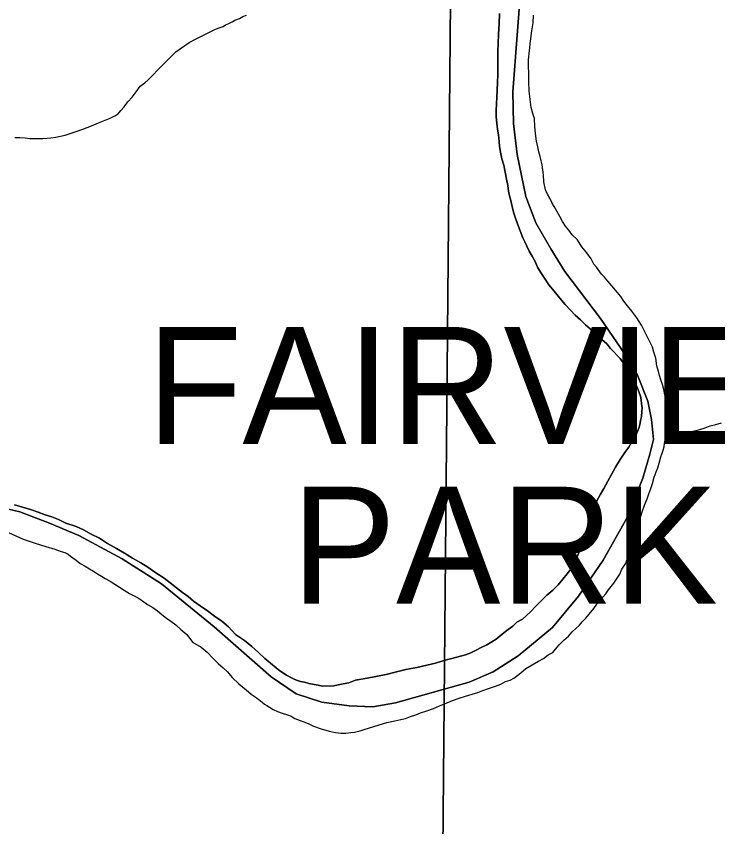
# Model space of a CAD drawing. Extents: x 2010165 to 2382125, y 1060529 to 1407316.
# Drawn here: x 2149732 to 2152727, y 1253396 to 1256857 of the extents above; entities that cross this region are included whole.
import ezdxf

# ---------------------------------------------------------------- set-up
doc = ezdxf.new("R2010")
doc.units = 0
for name, color, linetype in [('GM_X_Corporation', 7, 'Continuous'), ('GM_X_Corporation_Text', 7, 'Continuous'), ('GM_X_Major_River', 7, 'Continuous'), ('GM_X_Minor_River', 7, 'Continuous'), ('GM_X_Section', 7, 'Continuous')]:
    doc.layers.add(name, color=color, linetype=linetype)

msp = doc.modelspace()

# ---------------------------------------------------------------- linework, layer by layer
at = {"layer": 'GM_X_Corporation'}
for points in [[(2149576.3, 1254780.9), (2149747.3, 1254740.2), (2149874.4, 1254692.6), (2149999.5, 1254639), (2150183.7, 1254540.4), (2150351.9, 1254433.5), (2150577.7, 1254249.6), (2150820.2, 1254035.9), (2150927.7, 1253963.9), (2151036.5, 1253928), (2151152.9, 1253912.3), (2151255.1, 1253908.3), (2151350.9, 1253924.3), (2151665.5, 1254012.8), (2151768.8, 1254057), (2151875.6, 1254125.3), (2152021.4, 1254246.5), (2152132.9, 1254381.1), (2152238, 1254533.6), (2152338.6, 1254714.1), (2152407.4, 1254883.9), (2152437.4, 1254986.7), (2152452.2, 1255049.2), (2152444.6, 1255135.3), (2152429, 1255213.1), (2152384.8, 1255324.5), (2152312.5, 1255439.4), (2152225.9, 1255566), (2152073.9, 1255767.4), (2152013.9, 1255864.5), (2151949.7, 1255975.5), (2151907.5, 1256086.9), (2151870, 1256266.6), (2151855.4, 1256398.6), (2151852.7, 1256534.9), (2151870.1, 1256775.9), (2151882.8, 1256944.5)], [(2151882.8, 1256944.5), (2151870.1, 1256775.9), (2151852.7, 1256534.9), (2151855.4, 1256398.6), (2151870, 1256266.6), (2151907.5, 1256086.9), (2151949.7, 1255975.5), (2152013.9, 1255864.5), (2152073.9, 1255767.4), (2152225.9, 1255566), (2152312.5, 1255439.4), (2152384.8, 1255324.5), (2152429, 1255213.1), (2152444.6, 1255135.3), (2152452.2, 1255049.2), (2152437.4, 1254986.7), (2152407.4, 1254883.9), (2152338.6, 1254714.1), (2152238, 1254533.6), (2152132.9, 1254381.1), (2152021.4, 1254246.5), (2151875.6, 1254125.3), (2151768.8, 1254057), (2151665.5, 1254012.8), (2151350.9, 1253924.3), (2151255.1, 1253908.3), (2151152.9, 1253912.3), (2151036.5, 1253928), (2150927.7, 1253963.9), (2150820.2, 1254035.9), (2150577.7, 1254249.6), (2150351.9, 1254433.5), (2150183.7, 1254540.4), (2149999.5, 1254639), (2149874.4, 1254692.6), (2149747.3, 1254740.2), (2149576.3, 1254780.9)]]:
    msp.add_lwpolyline(points, dxfattribs=at)
at = {"layer": 'GM_X_Major_River'}
for points in [[(2152163.5, 1254650.1), (2152175, 1254682.5), (2152186.4, 1254716.8), (2152197.7, 1254753.1), (2152211.1, 1254787.5), (2152226.7, 1254815.9), (2152240.3, 1254840.3), (2152290.7, 1254931.5), (2152310.2, 1254964), (2152329.7, 1254994.5), (2152347.3, 1255016.9), (2152359, 1255037.2), (2152368.7, 1255055.5), (2152378.5, 1255069.7), (2152384.2, 1255083.9), (2152390, 1255098), (2152393.7, 1255112.1), (2152397.4, 1255130.3), (2152401.1, 1255148.4), (2152402.7, 1255168.5), (2152404.4, 1255186.6), (2152402.1, 1255202.6), (2152399.8, 1255218.6), (2152397.5, 1255234.6), (2152391.2, 1255250.6), (2152384.8, 1255268.5), (2152376.4, 1255288.4), (2152365.9, 1255312.3), (2152351.3, 1255344.1), (2152332.8, 1255365.8), (2152320.5, 1255381.7), (2152310.2, 1255395.5), (2152300, 1255405.4), (2152281.5, 1255425.1), (2152269.3, 1255438.9), (2152252.8, 1255458.6), (2152232.4, 1255476.3), (2152212, 1255494), (2152191.6, 1255513.7), (2152163, 1255539.2), (2152140.6, 1255560.8), (2152118.1, 1255580.5), (2152097.6, 1255602.2), (2152075.1, 1255625.8), (2152052.5, 1255653.5), (2152027.9, 1255683.1), (2152005.3, 1255710.8), (2151986.7, 1255738.5), (2151970.2, 1255764.3), (2151957.8, 1255786.1), (2151947.3, 1255810), (2151934.8, 1255831.9), (2151922.4, 1255853.7), (2151911.9, 1255875.6), (2151903.6, 1255893.5), (2151895.2, 1255911.4), (2151872, 1255971.1), (2151863.6, 1255995.1), (2151855.1, 1256021), (2151848.6, 1256045), (2151844.1, 1256071), (2151837.7, 1256090.9), (2151833.3, 1256110.9), (2151830.9, 1256134.9), (2151824.4, 1256160.9), (2151819.8, 1256190.9), (2151813.2, 1256220.9), (2151804.7, 1256248.8), (2151800.1, 1256276.8), (2151795.7, 1256300.8), (2151793.2, 1256322.9), (2151790.7, 1256350.9), (2151786.3, 1256374.9), (2151783.8, 1256400.9), (2151781.3, 1256427), (2151780.8, 1256455.1), (2151782.2, 1256483.2), (2151783.7, 1256511.3), (2151785.2, 1256541.5), (2151786.6, 1256573.6), (2151787.9, 1256607.8), (2151787.4, 1256637.8), (2151788.8, 1256668), (2151788.1, 1256706.1), (2151789.5, 1256740.2), (2151790.8, 1256780.4), (2151794, 1256824.6), (2151795.1, 1256868.8)], [(2151795.1, 1256868.8), (2151794, 1256824.6), (2151790.8, 1256780.4), (2151789.5, 1256740.2), (2151788.1, 1256706.1), (2151788.8, 1256668), (2151787.4, 1256637.8), (2151787.9, 1256607.8), (2151786.6, 1256573.6), (2151785.2, 1256541.5), (2151783.7, 1256511.3), (2151782.2, 1256483.2), (2151780.8, 1256455.1), (2151781.3, 1256427), (2151783.8, 1256400.9), (2151786.3, 1256374.9), (2151790.7, 1256350.9), (2151793.2, 1256322.9), (2151795.7, 1256300.8), (2151800.1, 1256276.8), (2151804.7, 1256248.8), (2151813.2, 1256220.9), (2151819.8, 1256190.9), (2151824.4, 1256160.9), (2151830.9, 1256134.9), (2151833.3, 1256110.9), (2151837.7, 1256090.9), (2151844.1, 1256071), (2151848.6, 1256045), (2151855.1, 1256021), (2151863.6, 1255995.1), (2151872, 1255971.1), (2151895.2, 1255911.4), (2151903.6, 1255893.5), (2151911.9, 1255875.6), (2151922.4, 1255853.7), (2151934.8, 1255831.9), (2151947.3, 1255810), (2151957.8, 1255786.1), (2151970.2, 1255764.3), (2151986.7, 1255738.5), (2152005.3, 1255710.8), (2152027.9, 1255683.1), (2152052.5, 1255653.5), (2152075.1, 1255625.8), (2152097.6, 1255602.2), (2152118.1, 1255580.5), (2152140.6, 1255560.8), (2152163, 1255539.2), (2152191.6, 1255513.7), (2152212, 1255494), (2152232.4, 1255476.3), (2152252.8, 1255458.6), (2152269.3, 1255438.9), (2152281.5, 1255425.1), (2152300, 1255405.4), (2152310.2, 1255395.5), (2152320.5, 1255381.7), (2152332.8, 1255365.8), (2152351.3, 1255344.1), (2152365.9, 1255312.3), (2152376.4, 1255288.4), (2152384.8, 1255268.5), (2152391.2, 1255250.6), (2152397.5, 1255234.6), (2152399.8, 1255218.6), (2152402.1, 1255202.6), (2152404.4, 1255186.6), (2152402.7, 1255168.5), (2152401.1, 1255148.4), (2152397.4, 1255130.3), (2152393.7, 1255112.1), (2152390, 1255098), (2152384.2, 1255083.9), (2152378.5, 1255069.7), (2152368.7, 1255055.5), (2152359, 1255037.2), (2152347.3, 1255016.9), (2152329.7, 1254994.5), (2152310.2, 1254964), (2152290.7, 1254931.5), (2152240.3, 1254840.3), (2152226.7, 1254815.9), (2152211.1, 1254787.5), (2152197.7, 1254753.1), (2152186.4, 1254716.8), (2152175, 1254682.5), (2152163.5, 1254650.1)], [(2152506, 1255224.7), (2152501.7, 1255240.6), (2152497.3, 1255262.6), (2152490.9, 1255284.6), (2152484.5, 1255304.5), (2152478.1, 1255322.5), (2152473.8, 1255340.4), (2152467.3, 1255364.4), (2152462.7, 1255396.4), (2152454.2, 1255422.4), (2152447.8, 1255444.3), (2152401.9, 1255537.8), (2152381.2, 1255569.5), (2152360.6, 1255597.2), (2152342.1, 1255620.9), (2152325.7, 1255640.7), (2152313.3, 1255660.5), (2152296.9, 1255678.2), (2152274.3, 1255705.9), (2152257.9, 1255725.7), (2152243.5, 1255743.4), (2152231.3, 1255755.2), (2152223, 1255765.1), (2152216.8, 1255775.1), (2152208.6, 1255784.9), (2152198.3, 1255798.8), (2152185.9, 1255820.6), (2152167.4, 1255846.3), (2152146.8, 1255872.1), (2152128.2, 1255901.8), (2152105.7, 1255923.4), (2152091.3, 1255943.2), (2152076.9, 1255961), (2152064.5, 1255980.8), (2152052.1, 1256002.7), (2152039.6, 1256024.5), (2152029.2, 1256044.4), (2152018.8, 1256062.3), (2152010.5, 1256080.2), (2152000.1, 1256098), (2151991.8, 1256115.9), (2151985.1, 1256149.9), (2151982.5, 1256180), (2151980.1, 1256202), (2151977.7, 1256222), (2151973.4, 1256240), (2151969, 1256258), (2151962.6, 1256277.9), (2151958.2, 1256299.9), (2151953.8, 1256323.9), (2151949.2, 1256355.9), (2151946.6, 1256386), (2151944, 1256420.1), (2151937.5, 1256442), (2151931, 1256468), (2151926.4, 1256502), (2151921.7, 1256538.1), (2151921, 1256576.2), (2151920.3, 1256612.3), (2151919.7, 1256644.4), (2151919.2, 1256670.5), (2151927.8, 1256750.9), (2151933, 1256795.1), (2151938.3, 1256829.4), (2151939.8, 1256861.5)], [(2152506, 1255224.7), (2152501.7, 1255240.6), (2152497.3, 1255262.6), (2152490.9, 1255284.6), (2152484.5, 1255304.5), (2152478.1, 1255322.5), (2152473.8, 1255340.4), (2152467.3, 1255364.4), (2152462.7, 1255396.4), (2152454.2, 1255422.4), (2152447.8, 1255444.3), (2152401.9, 1255537.8), (2152381.2, 1255569.5), (2152360.6, 1255597.2), (2152342.1, 1255620.9), (2152325.7, 1255640.7), (2152313.3, 1255660.5), (2152296.9, 1255678.2), (2152274.3, 1255705.9), (2152257.9, 1255725.7), (2152243.5, 1255743.4), (2152231.3, 1255755.2), (2152223, 1255765.1), (2152216.8, 1255775.1), (2152208.6, 1255784.9), (2152198.3, 1255798.8), (2152185.9, 1255820.6), (2152167.4, 1255846.3), (2152146.8, 1255872.1), (2152128.2, 1255901.8), (2152105.7, 1255923.4), (2152091.3, 1255943.2), (2152076.9, 1255961), (2152064.5, 1255980.8), (2152052.1, 1256002.7), (2152039.6, 1256024.5), (2152029.2, 1256044.4), (2152018.8, 1256062.3), (2152010.5, 1256080.2), (2152000.1, 1256098), (2151991.8, 1256115.9), (2151985.1, 1256149.9), (2151982.5, 1256180), (2151980.1, 1256202), (2151977.7, 1256222), (2151973.4, 1256240), (2151969, 1256258), (2151962.6, 1256277.9), (2151958.2, 1256299.9), (2151953.8, 1256323.9), (2151949.2, 1256355.9), (2151946.6, 1256386), (2151944, 1256420.1), (2151937.5, 1256442), (2151931, 1256468), (2151926.4, 1256502), (2151921.7, 1256538.1), (2151921, 1256576.2), (2151920.3, 1256612.3), (2151919.7, 1256644.4), (2151919.2, 1256670.5), (2151927.8, 1256750.9), (2151933, 1256795.1), (2151938.3, 1256829.4), (2151939.8, 1256861.5)], [(2150978.6, 1253836.7), (2151000.9, 1253825.1), (2151033.2, 1253813.7), (2151067.5, 1253804.3), (2151095.7, 1253798.8), (2151117.9, 1253795.2), (2151139.9, 1253795.6), (2151160, 1253798), (2151176, 1253800.3), (2151200, 1253804.8), (2151217.9, 1253811.2), (2151281.8, 1253830.5), (2151313.7, 1253841.1), (2151347.7, 1253847.8), (2151373.6, 1253854.3), (2151393.6, 1253858.7), (2151415.5, 1253867.1), (2151437.5, 1253873.6), (2151457.4, 1253882), (2151485.3, 1253890.6), (2151513.2, 1253901.1), (2151539.1, 1253911.7), (2151567, 1253924.2), (2151594.9, 1253934.8), (2151622.8, 1253945.4), (2151650.7, 1253953.9), (2151678.7, 1253962.5), (2151702.6, 1253969), (2151724.5, 1253977.4), (2151748.5, 1253985.9), (2151778.4, 1253996.5), (2151800.3, 1254005), (2151820.2, 1254015.4), (2151840.1, 1254021.8), (2151856, 1254030.1), (2151867.9, 1254038.4), (2151885.7, 1254052.8), (2151907.4, 1254071.2), (2151935.2, 1254087.8), (2151961, 1254102.4), (2151982.9, 1254114.8), (2152002.7, 1254129.3), (2152022.5, 1254139.7), (2152034.3, 1254153.9), (2152050, 1254172.3), (2152069.7, 1254192.8), (2152089.5, 1254209.2), (2152105.2, 1254227.6), (2152121, 1254241.9), (2152136.8, 1254256.3), (2152148.5, 1254270.5), (2152164.3, 1254286.9), (2152178, 1254303.2), (2152197.6, 1254327.7), (2152211.3, 1254346), (2152225.1, 1254362.3), (2152236.9, 1254376.6), (2152248.6, 1254390.9), (2152260.4, 1254407.1), (2152272.2, 1254421.4), (2152283.9, 1254435.7), (2152309.3, 1254474.3), (2152316.9, 1254496.5), (2152332.5, 1254518.9), (2152342.2, 1254541.2), (2152351.9, 1254559.4), (2152357.7, 1254569.6), (2152361.5, 1254579.7), (2152363.3, 1254589.7), (2152367, 1254605.9), (2152370.7, 1254624), (2152374.4, 1254640.1), (2152378.1, 1254658.3), (2152383.7, 1254682.4), (2152395.1, 1254712.8), (2152404.7, 1254741.1), (2152414.2, 1254769.3), (2152425.7, 1254795.6), (2152433.3, 1254817.9), (2152440.9, 1254840.1), (2152448.6, 1254862.3), (2152456.1, 1254888.6), (2152463.7, 1254910.8), (2152471.4, 1254929), (2152477, 1254949.2), (2152484.6, 1254975.4), (2152490.3, 1254991.6), (2152494.1, 1255003.7), (2152497.8, 1255017.8), (2152499.6, 1255031.9), (2152503.2, 1255054), (2152508.8, 1255076.2), (2152512.4, 1255096.3), (2152514.1, 1255112.4), (2152515.9, 1255126.5), (2152515.6, 1255140.6), (2152515.3, 1255156.6), (2152513, 1255174.6), (2152510.7, 1255190.6), (2152508.4, 1255206.6), (2152506, 1255224.7)], [(2150978.6, 1253836.7), (2151000.9, 1253825.1), (2151033.2, 1253813.7), (2151067.5, 1253804.3), (2151095.7, 1253798.8), (2151117.9, 1253795.2), (2151139.9, 1253795.6), (2151160, 1253798), (2151176, 1253800.3), (2151200, 1253804.8), (2151217.9, 1253811.2), (2151281.8, 1253830.5), (2151313.7, 1253841.1), (2151347.7, 1253847.8), (2151373.6, 1253854.3), (2151393.6, 1253858.7), (2151415.5, 1253867.1), (2151437.5, 1253873.6), (2151457.4, 1253882), (2151485.3, 1253890.6), (2151513.2, 1253901.1), (2151539.1, 1253911.7), (2151567, 1253924.2), (2151594.9, 1253934.8), (2151622.8, 1253945.4), (2151650.7, 1253953.9), (2151678.7, 1253962.5), (2151702.6, 1253969), (2151724.5, 1253977.4), (2151748.5, 1253985.9), (2151778.4, 1253996.5), (2151800.3, 1254005), (2151820.2, 1254015.4), (2151840.1, 1254021.8), (2151856, 1254030.1), (2151867.9, 1254038.4), (2151885.7, 1254052.8), (2151907.4, 1254071.2), (2151935.2, 1254087.8), (2151961, 1254102.4), (2151982.9, 1254114.8), (2152002.7, 1254129.3), (2152022.5, 1254139.7), (2152034.3, 1254153.9), (2152050, 1254172.3), (2152069.7, 1254192.8), (2152089.5, 1254209.2), (2152105.2, 1254227.6), (2152121, 1254241.9), (2152136.8, 1254256.3), (2152148.5, 1254270.5), (2152164.3, 1254286.9), (2152178, 1254303.2), (2152197.6, 1254327.7), (2152211.3, 1254346), (2152225.1, 1254362.3), (2152236.9, 1254376.6), (2152248.6, 1254390.9), (2152260.4, 1254407.1), (2152272.2, 1254421.4), (2152283.9, 1254435.7), (2152309.3, 1254474.3), (2152316.9, 1254496.5), (2152332.5, 1254518.9), (2152342.2, 1254541.2), (2152351.9, 1254559.4), (2152357.7, 1254569.6), (2152361.5, 1254579.7), (2152363.3, 1254589.7), (2152367, 1254605.9), (2152370.7, 1254624), (2152374.4, 1254640.1), (2152378.1, 1254658.3), (2152383.7, 1254682.4), (2152395.1, 1254712.8), (2152404.7, 1254741.1), (2152414.2, 1254769.3), (2152425.7, 1254795.6), (2152433.3, 1254817.9), (2152440.9, 1254840.1), (2152448.6, 1254862.3), (2152456.1, 1254888.6), (2152463.7, 1254910.8), (2152471.4, 1254929), (2152477, 1254949.2), (2152484.6, 1254975.4), (2152490.3, 1254991.6), (2152494.1, 1255003.7), (2152497.8, 1255017.8), (2152499.6, 1255031.9), (2152503.2, 1255054), (2152508.8, 1255076.2), (2152512.4, 1255096.3), (2152514.1, 1255112.4), (2152515.9, 1255126.5), (2152515.6, 1255140.6), (2152515.3, 1255156.6), (2152513, 1255174.6), (2152510.7, 1255190.6), (2152508.4, 1255206.6), (2152506, 1255224.7)], [(2149725.1, 1254770), (2149759.3, 1254760.6), (2149793.6, 1254751.3), (2149826, 1254739.8), (2149856.3, 1254728.4), (2149884.5, 1254718.9), (2149912.9, 1254707.4), (2149943.2, 1254691.9), (2149987.6, 1254678.7), (2150020, 1254663.3), (2150052.5, 1254645.8), (2150086.9, 1254628.4), (2150121.5, 1254605), (2150160, 1254583.7), (2150194.5, 1254564.3), (2150229, 1254542.8), (2150263.5, 1254523.4), (2150293.9, 1254504), (2150324.4, 1254482.5), (2150363, 1254457.1), (2150389.5, 1254437.6), (2150416, 1254416), (2150442.4, 1254396.4), (2150466.8, 1254378.8), (2150489.3, 1254359.2), (2150517.7, 1254339.7), (2150548.2, 1254318.2), (2150578.8, 1254294.7), (2150609.3, 1254273.2), (2150637.8, 1254249.6), (2150668.5, 1254216.1), (2150707.1, 1254190.8), (2150737.7, 1254165.2), (2150766.3, 1254139.7), (2150792.8, 1254114.1), (2150825.5, 1254086.6), (2150858.1, 1254061.2), (2150886.5, 1254043.7), (2150906.8, 1254032), (2150920.9, 1254024.3), (2150933.1, 1254020.5), (2150945.2, 1254016.7), (2150963.3, 1254013), (2150981.5, 1254007.3), (2151003.6, 1254003.8), (2151021.7, 1254000.1), (2151039.9, 1253996.4), (2151088, 1253997.3), (2151106, 1254001.7), (2151128, 1254006.1), (2151152, 1254010.6), (2151179.9, 1254021.2), (2151229.9, 1254030.2), (2151267.9, 1254036.9), (2151311.9, 1254045.8), (2151355.8, 1254056.7), (2151395.8, 1254067.5), (2151441.7, 1254076.4), (2151485.7, 1254085.2), (2151521.7, 1254094), (2151553.6, 1254104.6), (2151585.5, 1254113.2), (2151613.5, 1254119.8), (2151649.4, 1254130.5), (2151673.4, 1254139), (2151695.2, 1254149.5), (2151717.1, 1254161.9), (2151741, 1254172.4), (2151762.8, 1254184.9), (2151780.6, 1254197.3), (2151798.4, 1254211.6), (2151814.3, 1254224), (2151832.1, 1254238.4), (2151851.9, 1254252.8), (2151869.6, 1254269.2), (2151893.5, 1254281.7), (2151909.3, 1254296.1), (2151929, 1254314.5), (2151948.6, 1254336.9), (2151972.3, 1254359.5), (2151997.9, 1254384.1), (2152023.6, 1254406.6), (2152045.2, 1254429.1), (2152064.9, 1254453.6), (2152084.5, 1254476), (2152100.2, 1254496.4), (2152117.6, 1254528.8), (2152129.2, 1254555.1), (2152140.7, 1254585.5), (2152154.1, 1254617.8), (2152163.5, 1254650.1)], [(2152163.5, 1254650.1), (2152154.1, 1254617.8), (2152140.7, 1254585.5), (2152129.2, 1254555.1), (2152117.6, 1254528.8), (2152100.2, 1254496.4), (2152084.5, 1254476), (2152064.9, 1254453.6), (2152045.2, 1254429.1), (2152023.6, 1254406.6), (2151997.9, 1254384.1), (2151972.3, 1254359.5), (2151948.6, 1254336.9), (2151929, 1254314.5), (2151909.3, 1254296.1), (2151893.5, 1254281.7), (2151869.6, 1254269.2), (2151851.9, 1254252.8), (2151832.1, 1254238.4), (2151814.3, 1254224), (2151798.4, 1254211.6), (2151780.6, 1254197.3), (2151762.8, 1254184.9), (2151741, 1254172.4), (2151717.1, 1254161.9), (2151695.2, 1254149.5), (2151673.4, 1254139), (2151649.4, 1254130.5), (2151613.5, 1254119.8), (2151585.5, 1254113.2), (2151553.6, 1254104.6), (2151521.7, 1254094), (2151485.7, 1254085.2), (2151441.7, 1254076.4), (2151395.8, 1254067.5), (2151355.8, 1254056.7), (2151311.9, 1254045.8), (2151267.9, 1254036.9), (2151229.9, 1254030.2), (2151179.9, 1254021.2), (2151152, 1254010.6), (2151128, 1254006.1), (2151106, 1254001.7), (2151088, 1253997.3), (2151039.9, 1253996.4), (2151021.7, 1254000.1), (2151003.6, 1254003.8), (2150981.5, 1254007.3), (2150963.3, 1254013), (2150945.2, 1254016.7), (2150933.1, 1254020.5), (2150920.9, 1254024.3), (2150906.8, 1254032), (2150886.5, 1254043.7), (2150858.1, 1254061.2), (2150825.5, 1254086.6), (2150792.8, 1254114.1), (2150766.3, 1254139.7), (2150737.7, 1254165.2), (2150707.1, 1254190.8), (2150668.5, 1254216.1), (2150637.8, 1254249.6), (2150609.3, 1254273.2), (2150578.8, 1254294.7), (2150548.2, 1254318.2), (2150517.7, 1254339.7), (2150489.3, 1254359.2), (2150466.8, 1254378.8), (2150442.4, 1254396.4), (2150416, 1254416), (2150389.5, 1254437.6), (2150363, 1254457.1), (2150324.4, 1254482.5), (2150293.9, 1254504), (2150263.5, 1254523.4), (2150229, 1254542.8), (2150194.5, 1254564.3), (2150160, 1254583.7), (2150121.5, 1254605), (2150086.9, 1254628.4), (2150052.5, 1254645.8), (2150020, 1254663.3), (2149987.6, 1254678.7), (2149943.2, 1254691.9), (2149912.9, 1254707.4), (2149884.5, 1254718.9), (2149856.3, 1254728.4), (2149826, 1254739.8), (2149793.6, 1254751.3), (2149759.3, 1254760.6), (2149725.1, 1254770)], [(2149699.1, 1254653.1), (2149761.9, 1254624.2), (2149812.4, 1254607.1), (2149858.8, 1254592), (2149897.2, 1254580.6), (2149923.4, 1254571.1), (2149939.5, 1254567.4), (2149953.7, 1254559.7), (2149963.9, 1254551.8), (2149974.1, 1254544), (2149988.3, 1254534.2), (2150004.6, 1254520.5), (2150026.9, 1254508.9), (2150045.2, 1254497.2), (2150061.4, 1254487.5), (2150079.7, 1254475.8), (2150096, 1254466), (2150112.2, 1254456.3), (2150132.5, 1254444.7), (2150193.4, 1254405.7), (2150215.7, 1254392.1), (2150250.2, 1254374.7), (2150270.5, 1254361), (2150292.9, 1254345.4), (2150315.2, 1254331.8), (2150335.5, 1254318.1), (2150353.9, 1254302.4), (2150374.2, 1254286.7), (2150392.5, 1254273), (2150412.9, 1254257.4), (2150435.3, 1254237.7), (2150459.8, 1254216.1), (2150484.5, 1254184.5), (2150521, 1254163.1), (2150547.5, 1254141.5), (2150572.1, 1254115.9), (2150594.6, 1254092.3), (2150615, 1254074.6), (2150633.4, 1254056.9), (2150653.9, 1254033.2), (2150682.5, 1254005.6), (2150713.1, 1253980.1), (2150735.5, 1253962.5), (2150751.7, 1253950.8), (2150768, 1253939), (2150782.3, 1253927.3), (2150792.5, 1253919.4), (2150802.6, 1253913.6), (2150812.8, 1253905.8), (2150829, 1253896.1), (2150847.2, 1253888.4), (2150867.4, 1253880.7), (2150889.7, 1253873.1), (2150905.8, 1253867.4), (2150922, 1253857.7), (2150944.3, 1253850.1), (2150960.4, 1253844.4), (2150978.6, 1253836.7)], [(2149699.1, 1254653.1), (2149761.9, 1254624.2), (2149812.4, 1254607.1), (2149858.8, 1254592), (2149897.2, 1254580.6), (2149923.4, 1254571.1), (2149939.5, 1254567.4), (2149953.7, 1254559.7), (2149963.9, 1254551.8), (2149974.1, 1254544), (2149988.3, 1254534.2), (2150004.6, 1254520.5), (2150026.9, 1254508.9), (2150045.2, 1254497.2), (2150061.4, 1254487.5), (2150079.7, 1254475.8), (2150096, 1254466), (2150112.2, 1254456.3), (2150132.5, 1254444.7), (2150193.4, 1254405.7), (2150215.7, 1254392.1), (2150250.2, 1254374.7), (2150270.5, 1254361), (2150292.9, 1254345.4), (2150315.2, 1254331.8), (2150335.5, 1254318.1), (2150353.9, 1254302.4), (2150374.2, 1254286.7), (2150392.5, 1254273), (2150412.9, 1254257.4), (2150435.3, 1254237.7), (2150459.8, 1254216.1), (2150484.5, 1254184.5), (2150521, 1254163.1), (2150547.5, 1254141.5), (2150572.1, 1254115.9), (2150594.6, 1254092.3), (2150615, 1254074.6), (2150633.4, 1254056.9), (2150653.9, 1254033.2), (2150682.5, 1254005.6), (2150713.1, 1253980.1), (2150735.5, 1253962.5), (2150751.7, 1253950.8), (2150768, 1253939), (2150782.3, 1253927.3), (2150792.5, 1253919.4), (2150802.6, 1253913.6), (2150812.8, 1253905.8), (2150829, 1253896.1), (2150847.2, 1253888.4), (2150867.4, 1253880.7), (2150889.7, 1253873.1), (2150905.8, 1253867.4), (2150922, 1253857.7), (2150944.3, 1253850.1), (2150960.4, 1253844.4), (2150978.6, 1253836.7)]]:
    msp.add_lwpolyline(points, dxfattribs=at)
at = {"layer": 'GM_X_Minor_River'}
for points in [[(2149770.1, 1256338.3), (2149790.2, 1256334.7), (2149814.3, 1256335.1), (2149830.4, 1256335.5), (2149846.4, 1256335.8), (2149864.5, 1256336.1), (2149880.5, 1256338.4), (2149900.5, 1256340.8), (2149920.5, 1256345.2), (2149940.5, 1256349.6), (2149962.4, 1256356.1), (2149988.4, 1256364.6), (2150016.3, 1256375.1), (2150054.1, 1256389.9), (2150084, 1256402.5), (2150111.9, 1256413.1), (2150133.8, 1256421.5), (2150153.7, 1256432), (2150167.6, 1256440.3), (2150179.3, 1256454.5), (2150193.1, 1256470.8), (2150208.8, 1256491.2), (2150226.4, 1256511.6), (2150244.1, 1256534), (2150261.7, 1256558.5), (2150281.5, 1256572.9), (2150295.3, 1256585.2), (2150307.1, 1256597.5), (2150318.9, 1256609.7), (2150332.7, 1256624), (2150346.5, 1256638.3), (2150362.2, 1256654.7), (2150413.5, 1256705.9), (2150437.2, 1256722.4), (2150470.9, 1256745.1), (2150496.8, 1256759.6), (2150520.6, 1256770.1), (2150540.5, 1256780.5), (2150560.4, 1256790.9), (2150582.3, 1256801.4), (2150602.2, 1256809.8), (2150616.2, 1256814.1), (2150626.1, 1256820.3), (2150640, 1256826.6), (2150653.9, 1256832.9), (2150665.8, 1256841.1), (2150685.8, 1256847.6), (2150699.7, 1256855.8), (2150715.6, 1256862.2)], [(2149725.9, 1256339.5), (2149748, 1256339.9), (2149770.1, 1256338.3)], [(2152510.1, 1255083.5), (2152522.7, 1255082.5), (2152536.8, 1255080.8), (2152548.8, 1255081), (2152558.9, 1255081.2), (2152570.9, 1255083.4), (2152580.9, 1255083.6), (2152597, 1255083.9), (2152613, 1255084.2), (2152627, 1255086.5), (2152651, 1255093), (2152672.9, 1255099.4), (2152694.8, 1255107.9), (2152718.8, 1255114.3), (2152742.8, 1255120.8)]]:
    msp.add_lwpolyline(points, dxfattribs=at)
at = {"layer": 'GM_X_Section'}
for points in [[(2145783.4, 1256933.3), (2151585.7, 1256921.2), (2151537.5, 1251558.4), (2145755.1, 1251562.6)], [(2151585.7, 1256921.2), (2157370.9, 1256894.4), (2157362.6, 1251549), (2151537.5, 1251558.4)]]:
    msp.add_lwpolyline(points, close=True, dxfattribs=at)

# ---------------------------------------------------------------- texts
at = {"layer": 'GM_X_Corporation_Text'}
for s, p in [('FAIRVIEW', (2150289.1, 1255030.2)), ('PARK', (2150907.3, 1254347.8))]:
    msp.add_text(s, height=500, rotation=0, dxfattribs=at).set_placement(p)

doc.saveas('drawing.dxf')
